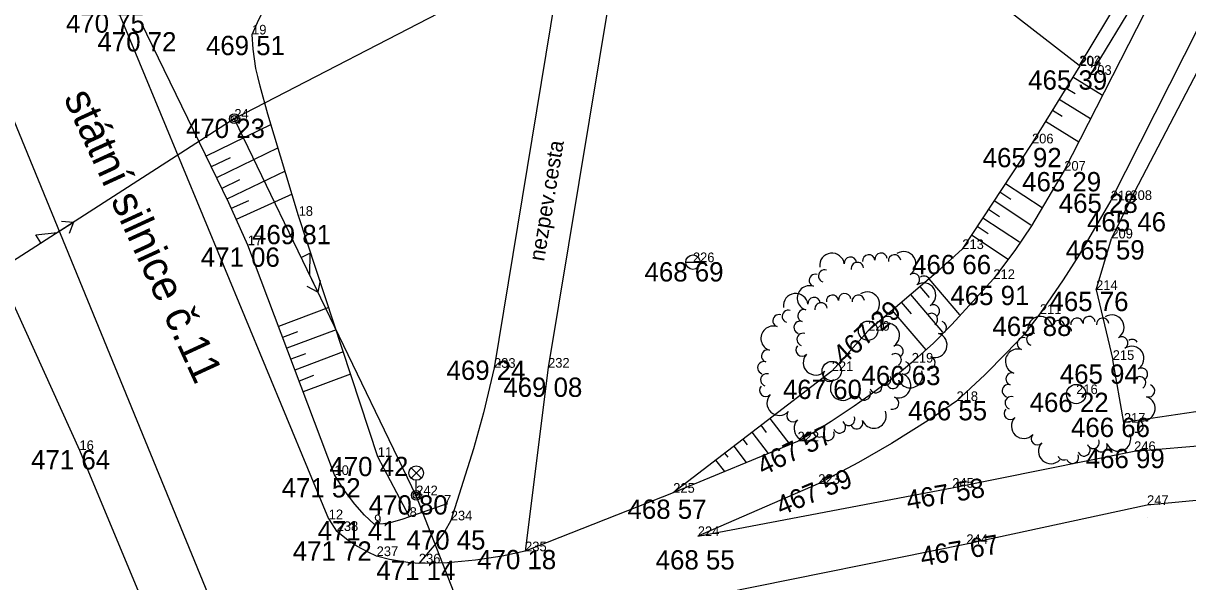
# Model space of a CAD drawing. Extents: x -559180 to -551373, y -1076947 to -1072071.
# Drawn here: x -553832.7 to -553772.4, y -1075448.9 to -1075420 of the extents above; entities that cross this region are included whole.
import ezdxf

# ---------------------------------------------------------------- set-up
doc = ezdxf.new("R2010")
doc.units = 0
for name, color, linetype in [('12_PLOTY', 7, 'Continuous'), ('17_KOMUNIKACE', 7, 'Continuous'), ('1_VODA_ZN', 7, 'Continuous'), ('20_EL_ZN', 7, 'Continuous'), ('26_SRAFY', 7, 'Continuous'), ('27_HRANA_PATA', 7, 'Continuous'), ('34_ZELEN', 7, 'Continuous'), ('3_BODY', 7, 'Continuous'), ('52_POPIS_UCELOVY', 7, 'Continuous'), ('6_VYSKY', 7, 'Continuous'), ('NNnadzemní', 7, 'Continuous')]:
    doc.layers.add(name, color=color, linetype=linetype)

# ---------------------------------------------------------------- blocks, each defined once
blk = doc.blocks.new('POINT_DISPLAY')
blk.add_line((0, 0), (0, 0))
blk = doc.blocks.new('STLV')
at = {"layer": '34_ZELEN'}
blk.add_circle((0, 0), 0.5, dxfattribs=at)
for centre, radius, start, end in [((-1.866, 3.377), 0.64, 7.27905, 187.27905), ((-0.914, 3.498), 0.32, 7.27905, 187.27905), ((0.038, 3.62), 0.32, 7.27905, 187.27905), ((0.673, 3.701), 0.32, 7.27905, 187.27905), ((1.372, 3.62), 0.32, 7.27905, 187.27905), ((1.839, 3.46), 0.64, 302.42635, 122.42635), ((-2.248, 2.834), 0.32, 72.13175, 252.13175), ((-0.552, 3.222), 0.32, 97.27905, 188.08122), ((-0.556, 3.222), 0.32, 6.47688, 97.27905), ((-2.733, 2.607), 0.32, 72.13175, 252.13175), ((2.354, 2.649), 0.32, 302.42635, 122.42635), ((2.869, 1.839), 0.64, 302.42635, 122.42635), ((2.893, 2.511), 0.32, 32.42635, 123.22852), ((-3.027, 1.693), 0.64, 72.13175, 252.13175), ((3.383, 1.029), 0.32, 302.42635, 122.42635), ((-3.322, 0.779), 0.32, 72.13175, 252.13175), ((3.287, 0.583), 0.32, 32.42635, 123.22852), ((3.285, 0.587), 0.32, 301.62418, 32.42635), ((-3.518, 0.17), 0.32, 72.13175, 252.13175), ((3.746, 0.168), 0.32, 252.13175, 72.13175), ((-3.366, -0.453), 0.32, 72.13175, 252.13175), ((3.452, -0.746), 0.64, 252.13175, 72.13175), ((-3.419, -1.001), 0.32, 136.98445, 316.98445), ((-2.717, -1.656), 0.64, 136.98445, 316.98445), ((3.157, -1.66), 0.32, 252.13175, 72.13175), ((-2.015, -2.311), 0.32, 136.98445, 316.98445), ((0.873, -2.499), 0.32, 291.83715, 22.63931), ((2.185, -2.318), 0.64, 201.83715, 21.83715), ((-1.313, -2.966), 0.64, 136.98445, 316.98445), ((0.402, -2.891), 0.32, 201.83715, 21.83715), ((0.877, -2.497), 0.32, 201.03498, 291.83715), ((1.293, -2.675), 0.32, 201.83715, 21.83715), ((-0.639, -3.093), 0.32, 201.03498, 291.83715), ((-0.192, -3.27), 0.32, 201.83715, 21.83715)]:
    blk.add_arc(centre, radius, start, end, dxfattribs=at)
blk.add_blockref('POINT_DISPLAY', (0, 0), dxfattribs=at)
blk = doc.blocks.new('ST')
at = {"layer": '1_VODA_ZN'}
blk.add_line((-0.375, 0), (0.375, 0), dxfattribs=at)
blk.add_circle((0, 0), 0.375, dxfattribs=at)
blk = doc.blocks.new('SLB')
at = {"layer": '20_EL_ZN'}
for radius in [0.25, 0.158, 0.05]:
    blk.add_circle((0, 0), radius, dxfattribs=at)
blk = doc.blocks.new('LAO')
at = {"layer": '20_EL_ZN'}
for p, q in [((-0.265, 1.415), (0.265, 0.885)), ((-0.265, 0.885), (0.265, 1.415)), ((0, 0), (0, 0.775))]:
    blk.add_line(p, q, dxfattribs=at)
blk.add_circle((0, 1.15), 0.375, dxfattribs=at)
blk = doc.blocks.new('SLDP')
at = {"layer": '20_EL_ZN'}
for radius in [0.25, 0.158, 0.05]:
    blk.add_circle((0, 0), radius, dxfattribs=at)
blk = doc.blocks.new('ELNN')
at = {"layer": '20_EL_ZN'}
for p, q in [((0, 0), (0.5, 0)), ((0.5, 0), (0.5, 0.5)), ((0.5, 0.5), (1.5, 0)), ((1.5, 0), (2.5, 0))]:
    blk.add_line(p, q, dxfattribs=at)
blk.add_lwpolyline([(2, 0.375), (2.5, 0), (2, -0.375)], dxfattribs=at)

msp = doc.modelspace()

# ---------------------------------------------------------------- linework, layer by layer
at = {"layer": '12_PLOTY'}
for p, q in [((-553774.93, -1075417.09), (-553777.98, -1075422.17)), ((-553774.04, -1075417.1), (-553777.42, -1075422.66)), ((-553775.33, -1075429.14), (-553769.78, -1075418.47)), ((-553777.98, -1075422.17), (-553781.67, -1075419.33)), ((-553838.15, -1075423.6), (-553829.76, -1075442.09)), ((-553775.33, -1075429.14), (-553776.32, -1075431.13)), ((-553777.11, -1075433.8), (-553776.32, -1075431.13)), ((-553777.11, -1075433.8), (-553776.25, -1075437.42)), ((-553775.67, -1075440.67), (-553776.25, -1075437.42)), ((-553770.28, -1075439.86), (-553775.67, -1075440.67)), ((-553829.76, -1075442.09), (-553824.8, -1075453.98))]:
    msp.add_line(p, q, dxfattribs=at)
at = {"layer": '17_KOMUNIKACE'}
for p, q in [((-553804.2, -1075413.01), (-553808.29, -1075437.83)), ((-553801.92, -1075416.26), (-553805.49, -1075437.82)), ((-553773.54, -1075417.36), (-553778.76, -1075427.62)), ((-553770.75, -1075418.09), (-553776.35, -1075429.16)), ((-553816.85, -1075445.67), (-553827.72, -1075419.43)), ((-553821.45, -1075453.53), (-553834.3, -1075422.23)), ((-553805.49, -1075437.82), (-553806.68, -1075447.33)), ((-553792.57, -1075441.64), (-553799.01, -1075444.3)), ((-553775.14, -1075442.14), (-553770.01, -1075441.72)), ((-553784.56, -1075444.04), (-553775.14, -1075442.14)), ((-553791.5, -1075443.84), (-553797.74, -1075446.54)), ((-553797.74, -1075446.54), (-553784.56, -1075444.04)), ((-553799.01, -1075444.3), (-553806.68, -1075447.33)), ((-553774.47, -1075444.93), (-553769.7, -1075444.46)), ((-553783.83, -1075446.95), (-553774.47, -1075444.93)), ((-553816.85, -1075445.67), (-553816.44, -1075446.28)), ((-553796.48, -1075449.5), (-553783.83, -1075446.95))]:
    msp.add_line(p, q, dxfattribs=at)
for points in [[(-553778.76, -1075427.62), (-553780.462, -1075430.482), (-553781.314, -1075431.756), (-553782.43, -1075433.23)], [(-553776.35, -1075429.16), (-553777.985, -1075431.979), (-553778.814, -1075433.275), (-553780.02, -1075435.04)], [(-553782.43, -1075433.23), (-553784.574, -1075435.58), (-553785.532, -1075436.561), (-553786.66, -1075437.56)], [(-553780.02, -1075435.04), (-553780.859, -1075436.117), (-553781.77, -1075437.076), (-553782.869, -1075438.198), (-553784.34, -1075439.55)], [(-553786.66, -1075437.56), (-553787.523, -1075438.273), (-553788.762, -1075439.197), (-553789.638, -1075439.816), (-553790.836, -1075440.607), (-553791.625, -1075441.103), (-553792.57, -1075441.64)], [(-553808.29, -1075437.83), (-553808.838, -1075440.155), (-553809.353, -1075442.026), (-553810.53, -1075445.73)], [(-553784.34, -1075439.55), (-553785.672, -1075440.466), (-553787.705, -1075441.753), (-553789.411, -1075442.735), (-553791.5, -1075443.84)], [(-553810.53, -1075445.73), (-553810.86, -1075446.318), (-553811.31, -1075446.933), (-553812.18, -1075447.96)], [(-553814.37, -1075447.58), (-553814.817, -1075447.378), (-553815.395, -1075447.057), (-553815.857, -1075446.758), (-553816.44, -1075446.28)], [(-553812.18, -1075447.96), (-553812.748, -1075447.916), (-553813.292, -1075447.829), (-553813.707, -1075447.764), (-553814.37, -1075447.58)], [(-553806.68, -1075447.33), (-553807.875, -1075447.577), (-553809.249, -1075447.782), (-553810.703, -1075447.928), (-553812.18, -1075447.96)]]:
    msp.add_lwpolyline(points, dxfattribs=at)
at = {"layer": '26_SRAFY'}
for p, q in [((-553776.782, -1075423.733), (-553778.313, -1075422.786)), ((-553778.193, -1075423.651), (-553778.666, -1075423.358)), ((-553777.394, -1075424.936), (-553779.02, -1075423.93)), ((-553778.872, -1075424.813), (-553779.374, -1075424.502)), ((-553819.839, -1075425.237), (-553823.206, -1075426.869)), ((-553778.006, -1075426.138), (-553779.727, -1075425.074)), ((-553819.476, -1075426.438), (-553822.665, -1075427.985)), ((-553821.952, -1075426.95), (-553822.936, -1075427.427)), ((-553819.112, -1075427.639), (-553822.125, -1075429.1)), ((-553821.465, -1075428.091), (-553822.395, -1075428.542)), ((-553779.908, -1075429.551), (-553781.808, -1075428.297)), ((-553821.008, -1075429.182), (-553821.899, -1075429.585)), ((-553818.749, -1075428.841), (-553821.642, -1075430.152)), ((-553780.493, -1075430.44), (-553782.394, -1075429.185)), ((-553781.531, -1075429.118), (-553782.101, -1075428.741)), ((-553782.116, -1075430.006), (-553782.687, -1075429.629)), ((-553781.078, -1075431.329), (-553782.98, -1075430.074)), ((-553781.663, -1075432.217), (-553783.566, -1075430.962)), ((-553782.702, -1075430.894), (-553783.273, -1075430.518)), ((-553784.164, -1075435.08), (-553785.751, -1075433.214)), ((-553785.039, -1075435.988), (-553786.707, -1075434.028)), ((-553785.741, -1075434.195), (-553786.229, -1075433.621)), ((-553786.672, -1075435.036), (-553787.185, -1075434.434)), ((-553816.851, -1075434.706), (-553819.452, -1075435.688)), ((-553785.915, -1075436.896), (-553787.663, -1075434.841)), ((-553818.466, -1075435.961), (-553819.239, -1075436.253)), ((-553816.473, -1075435.856), (-553819.026, -1075436.819)), ((-553816.096, -1075437.005), (-553818.599, -1075437.95)), ((-553818.054, -1075437.098), (-553818.812, -1075437.384)), ((-553817.642, -1075438.235), (-553818.385, -1075438.515)), ((-553815.718, -1075438.155), (-553818.172, -1075439.081)), ((-553792.951, -1075441.797), (-553793.988, -1075440.446)), ((-553794.082, -1075442.264), (-553794.925, -1075441.165)), ((-553794.174, -1075441.173), (-553794.456, -1075440.806)), ((-553795.17, -1075441.817), (-553795.394, -1075441.525)), ((-553796.165, -1075442.46), (-553796.331, -1075442.244)), ((-553795.213, -1075442.731), (-553795.862, -1075441.885)), ((-553796.343, -1075443.199), (-553796.8, -1075442.604))]:
    msp.add_line(p, q, dxfattribs=at)
at = {"layer": '27_HRANA_PATA'}
for p, q in [((-553777.95, -1075422.2), (-553780.43, -1075426.21)), ((-553780.43, -1075426.21), (-553784.04, -1075431.68)), ((-553814.31, -1075442.44), (-553818.41, -1075429.96)), ((-553816.55, -1075443.38), (-553821.04, -1075431.48)), ((-553788.92, -1075435.91), (-553790.8, -1075438)), ((-553790.8, -1075438), (-553799.01, -1075444.3)), ((-553812.66, -1075445.55), (-553814.31, -1075442.44)), ((-553810.88, -1075444.92), (-553812.66, -1075445.55))]:
    msp.add_line(p, q, dxfattribs=at)
for points in [[(-553820.82, -1075420.57), (-553820.473, -1075419.798), (-553820.269, -1075419.405), (-553820.058, -1075419.055), (-553818.28, -1075416.32)], [(-553821.04, -1075431.48), (-553822.033, -1075429.289), (-553826.58, -1075419.91)], [(-553818.41, -1075429.96), (-553820.006, -1075424.687), (-553820.403, -1075423.248), (-553820.529, -1075422.742), (-553820.619, -1075422.329), (-553820.765, -1075421.33), (-553820.82, -1075420.57)], [(-553784.04, -1075431.68), (-553785.52, -1075433.018), (-553788.92, -1075435.91)], [(-553814.5, -1075445.93), (-553814.997, -1075445.464), (-553815.494, -1075444.898), (-553816.049, -1075444.166), (-553816.55, -1075443.38)], [(-553812.66, -1075445.55), (-553813.069, -1075445.687), (-553813.624, -1075445.834), (-553814.016, -1075445.909), (-553814.5, -1075445.93)]]:
    msp.add_lwpolyline(points, dxfattribs=at)
at = {"layer": 'NNnadzemní'}
for p, q in [((-553764.17, -1075395.19), (-553821.74, -1075424.93)), ((-553821.74, -1075424.93), (-553837.979, -1075435.365)), ((-553821.74, -1075424.93), (-553812.32, -1075444.48)), ((-553812.32, -1075444.48), (-553805.683, -1075461.451))]:
    msp.add_line(p, q, dxfattribs=at)

# ---------------------------------------------------------------- block references
at = {"layer": '1_VODA_ZN'}
for name, p in [('POINT_DISPLAY', (-553827.564, -1075420.289)), ('POINT_DISPLAY', (-553827.56, -1075420.29)), ('POINT_DISPLAY', (-553820.82, -1075420.57)), ('POINT_DISPLAY', (-553777.98, -1075422.17)), ('POINT_DISPLAY', (-553777.95, -1075422.2)), ('POINT_DISPLAY', (-553777.42, -1075422.66)), ('POINT_DISPLAY', (-553821.74, -1075424.93)), ('POINT_DISPLAY', (-553780.43, -1075426.21)), ('POINT_DISPLAY', (-553778.76, -1075427.62)), ('POINT_DISPLAY', (-553776.35, -1075429.16)), ('POINT_DISPLAY', (-553775.33, -1075429.14)), ('POINT_DISPLAY', (-553818.41, -1075429.96)), ('POINT_DISPLAY', (-553821.04, -1075431.48)), ('POINT_DISPLAY', (-553776.32, -1075431.13)), ('ST', (-553797.99, -1075432.36)), ('POINT_DISPLAY', (-553784.04, -1075431.68)), ('POINT_DISPLAY', (-553797.99, -1075432.36)), ('POINT_DISPLAY', (-553782.43, -1075433.23)), ('POINT_DISPLAY', (-553777.11, -1075433.8)), ('POINT_DISPLAY', (-553780.02, -1075435.04)), ('POINT_DISPLAY', (-553788.92, -1075435.91)), ('POINT_DISPLAY', (-553786.66, -1075437.56)), ('POINT_DISPLAY', (-553776.25, -1075437.42)), ('POINT_DISPLAY', (-553808.29, -1075437.83)), ('POINT_DISPLAY', (-553805.49, -1075437.82)), ('POINT_DISPLAY', (-553790.8, -1075438)), ('POINT_DISPLAY', (-553778.14, -1075439.19)), ('POINT_DISPLAY', (-553784.34, -1075439.55)), ('POINT_DISPLAY', (-553775.67, -1075440.67)), ('POINT_DISPLAY', (-553792.57, -1075441.64)), ('POINT_DISPLAY', (-553829.76, -1075442.09)), ('POINT_DISPLAY', (-553814.31, -1075442.44)), ('POINT_DISPLAY', (-553775.14, -1075442.14)), ('POINT_DISPLAY', (-553816.55, -1075443.38)), ('POINT_DISPLAY', (-553791.5, -1075443.84)), ('POINT_DISPLAY', (-553784.56, -1075444.04)), ('POINT_DISPLAY', (-553812.32, -1075444.43)), ('POINT_DISPLAY', (-553799.01, -1075444.3)), ('POINT_DISPLAY', (-553785.651, -1075444.747)), ('POINT_DISPLAY', (-553810.88, -1075444.92)), ('POINT_DISPLAY', (-553774.47, -1075444.93)), ('POINT_DISPLAY', (-553816.85, -1075445.67)), ('POINT_DISPLAY', (-553814.5, -1075445.93)), ('POINT_DISPLAY', (-553812.66, -1075445.55)), ('POINT_DISPLAY', (-553810.53, -1075445.73)), ('POINT_DISPLAY', (-553774.424, -1075445.578)), ('POINT_DISPLAY', (-553816.44, -1075446.28)), ('POINT_DISPLAY', (-553797.74, -1075446.54)), ('POINT_DISPLAY', (-553783.83, -1075446.95)), ('POINT_DISPLAY', (-553814.37, -1075447.58)), ('POINT_DISPLAY', (-553806.68, -1075447.33)), ('POINT_DISPLAY', (-553812.18, -1075447.96))]:
    msp.add_blockref(name, p, dxfattribs=at)
at = {"layer": '20_EL_ZN'}
for name, p in [('SLDP', (-553821.74, -1075424.93)), ('LAO', (-553812.32, -1075444.43)), ('SLB', (-553812.32, -1075444.43))]:
    msp.add_blockref(name, p, dxfattribs=at)
for p, xscale, yscale, rotation in [((-553832.173, -1075431.634), 0.9999974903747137, 0.9999974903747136, 32.72434137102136), ((-553818.496, -1075431.662), 1.0000005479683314, 1.0000005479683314, -64.27319211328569)]:
    msp.add_blockref('ELNN', p, dxfattribs=dict(at, xscale=xscale, yscale=yscale, rotation=rotation))
at = {"layer": '34_ZELEN'}
for p in [(-553788.92, -1075435.91), (-553790.8, -1075438), (-553778.14, -1075439.19)]:
    msp.add_blockref('STLV', p, dxfattribs=at)

# ---------------------------------------------------------------- texts
at = {"layer": '3_BODY'}
for s, p in [('19', (-553820.82, -1075420.57)), ('202', (-553777.98, -1075422.17)), ('204', (-553777.95, -1075422.2)), ('203', (-553777.42, -1075422.66)), ('24', (-553821.74, -1075424.93)), ('206', (-553780.43, -1075426.21)), ('207', (-553778.76, -1075427.62)), ('210', (-553776.35, -1075429.16)), ('208', (-553775.33, -1075429.14)), ('18', (-553818.41, -1075429.96)), ('17', (-553821.04, -1075431.48)), ('209', (-553776.32, -1075431.13)), ('213', (-553784.04, -1075431.68)), ('226', (-553797.99, -1075432.36)), ('212', (-553782.43, -1075433.23)), ('214', (-553777.11, -1075433.8)), ('211', (-553780.02, -1075435.04)), ('220', (-553788.92, -1075435.91)), ('215', (-553776.25, -1075437.42)), ('233', (-553808.29, -1075437.83)), ('232', (-553805.49, -1075437.82)), ('221', (-553790.8, -1075438)), ('219', (-553786.66, -1075437.56)), ('216', (-553778.14, -1075439.19)), ('218', (-553784.34, -1075439.55)), ('217', (-553775.67, -1075440.67)), ('222', (-553792.57, -1075441.64)), ('16', (-553829.76, -1075442.09)), ('246', (-553775.14, -1075442.14)), ('11', (-553814.31, -1075442.44)), ('10', (-553816.55, -1075443.38)), ('223', (-553791.5, -1075443.84)), ('245', (-553784.56, -1075444.04)), ('242', (-553812.32, -1075444.43)), ('225', (-553799.01, -1075444.3)), ('7', (-553810.88, -1075444.92)), ('247', (-553774.47, -1075444.93)), ('12', (-553816.85, -1075445.67)), ('9', (-553814.5, -1075445.93)), ('8', (-553812.66, -1075445.55)), ('234', (-553810.53, -1075445.73)), ('238', (-553816.44, -1075446.28)), ('224', (-553797.74, -1075446.54)), ('244', (-553783.83, -1075446.95)), ('237', (-553814.37, -1075447.58)), ('235', (-553806.68, -1075447.33)), ('236', (-553812.18, -1075447.96))]:
    msp.add_text(s, height=0.5, dxfattribs=at).set_placement(p)
at = {"layer": '52_POPIS_UCELOVY'}
for s, height, rotation, p in [('státní silnice č.11', 1.6, 294.7006, (-553830.598, -1075423.848)), ('nezpev.cesta', 0.79999, 80.59802, (-553805.699, -1075432.346))]:
    msp.add_text(s, height=height, rotation=rotation, dxfattribs=at).set_placement(p)
at = {"layer": '6_VYSKY'}
for s, p in [('470 75', (-553830.459, -1075420.477)), ('470 72', (-553828.827, -1075421.449)), ('469 51', (-553823.208, -1075421.64)), ('465 39', (-553780.626, -1075423.427)), ('470 23', (-553824.245, -1075425.93)), ('465 92', (-553782.982, -1075427.444)), ('465 29', (-553780.938, -1075428.691)), ('465 28', (-553779.042, -1075429.809)), ('465 46', (-553777.578, -1075430.771)), ('469 81', (-553820.821, -1075431.429)), ('471 06', (-553823.474, -1075432.597)), ('465 59', (-553778.684, -1075432.224)), ('466 66', (-553786.638, -1075432.984)), ('468 69', (-553800.495, -1075433.36)), ('465 91', (-553784.655, -1075434.581)), ('465 76', (-553779.522, -1075434.893)), ('465 88', (-553782.479, -1075436.181)), ('469 24', (-553810.749, -1075438.456)), ('465 94', (-553778.989, -1075438.654)), ('466 63', (-553789.258, -1075438.725)), ('469 08', (-553807.808, -1075439.335)), ('467 60', (-553793.329, -1075439.445)), ('466 22', (-553780.551, -1075440.119)), ('466 55', (-553786.845, -1075440.55)), ('466 66', (-553778.409, -1075441.413)), ('471 64', (-553832.265, -1075443.09)), ('470 42', (-553816.815, -1075443.44)), ('466 99', (-553777.645, -1075443.023)), ('471 52', (-553819.288, -1075444.544)), ('470 80', (-553814.778, -1075445.43)), ('468 57', (-553801.375, -1075445.651)), ('471 41', (-553817.426, -1075446.766)), ('470 45', (-553812.824, -1075447.244)), ('471 72', (-553818.712, -1075447.818)), ('470 18', (-553809.161, -1075448.26)), ('468 55', (-553799.918, -1075448.276)), ('471 14', (-553814.381, -1075448.819))]:
    msp.add_text(s, height=1, dxfattribs=at).set_placement(p)
for s, rotation, p in [('467 29', 41.3517, (-553790.192, -1075437.713)), ('467 57', 25.80981, (-553794.357, -1075443.428)), ('467 59', 22.47394, (-553793.424, -1075445.497)), ('467 58', 9.76028, (-553786.848, -1075445.194)), ('467 67', 9.46646, (-553786.123, -1075448.11))]:
    msp.add_text(s, height=1, rotation=rotation, dxfattribs=at).set_placement(p)

doc.saveas('drawing.dxf')
